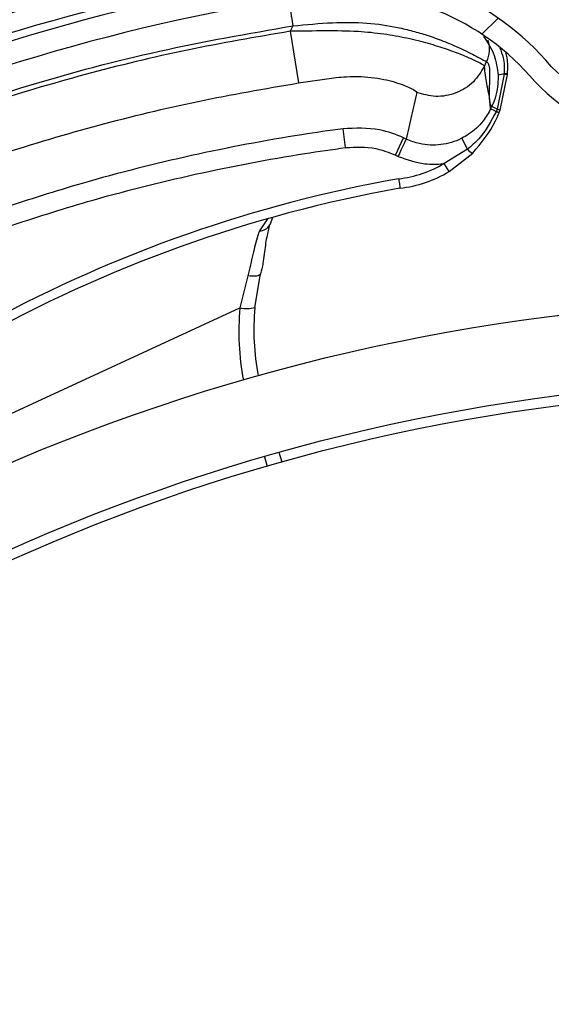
# Model space of a CAD drawing. Header units: inches. Extents: x 170 to 284, y 215 to 248.
# Tile 679 of 1056: x 211.0309 to 211.0882, y 244.6546 to 244.7607. Entities that reach past the tile are written whole.
import ezdxf

# ---------------------------------------------------------------- set-up
doc = ezdxf.new("R2010")
doc.units = ezdxf.units.IN
doc.header["$LTSCALE"] = 0.25
doc.header["$MEASUREMENT"] = 0
doc.layers.add('ANNOTATIONS', color=1, linetype='Continuous')
doc.layers.add('LH FRONT OF HOOD', color=7, linetype='Continuous')
doc.styles.add('ARIAL', font='arial.ttf', dxfattribs={"height": 0.09375})
doc.dimstyles.new('STANDARD$0', dxfattribs={"dimtxt": 0.09375, "dimasz": 0.09375, "dimexe": 0.03125, "dimexo": 0.046875, "dimgap": 0.09, "dimtad": 0, "dimtih": 1, "dimtoh": 1, "dimdec": 4, "dimzin": 0, "dimdsep": 46, "dimtxsty": 'ARIAL', "dimcen": 0.09, "dimadec": 0, "dimazin": 0, "dimtfac": 1, "dimtdec": 4, "dimtofl": 0, "dimtmove": 0, "dimatfit": 1, "dimfxl": 1, "dimtolj": 1, "dimtzin": 0, "dimarcsym": 0})
pattern_1 = [(45, (200.7563139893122, 238.187647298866), (-0.03026527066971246, 0.03026527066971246), [])]

# ---------------------------------------------------------------- blocks, each defined once
blk = doc.blocks.new('*D51')
at = {"layer": 'ANNOTATIONS', "color": 0, "lineweight": -2, "transparency": 16777216}
for p, q in [((209.9594651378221, 245.0727120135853), (209.9594651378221, 245.1664620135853)), ((210.5891923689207, 244.9789620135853), (209.9282151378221, 244.9789620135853)), ((211.1204829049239, 244.9262927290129), (209.9282151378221, 244.9262927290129)), ((209.9594651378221, 244.8325427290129), (209.9594651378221, 244.7387927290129)), ((209.9594651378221, 244.7387927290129), (209.8657151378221, 244.7387927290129))]:
    blk.add_line(p, q, dxfattribs=at)
at = {"layer": 'ANNOTATIONS', "color": 0, "transparency": 16777216}
for points in [[(209.9438401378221, 245.0727120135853), (209.9750901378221, 245.0727120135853), (209.9594651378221, 244.9789620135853)], [(209.9438401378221, 244.8325427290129), (209.9750901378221, 244.8325427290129), (209.9594651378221, 244.9262927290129)]]:
    blk.add_solid(points, dxfattribs=at)
at = {"layer": 'defpoints', "color": 0, "transparency": 16777216}
for p in [(210.6360673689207, 244.9789620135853), (209.9594651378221, 244.9262927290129), (211.1673579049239, 244.9262927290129)]:
    blk.add_point(p, dxfattribs=at)
at = {"layer": 'ANNOTATIONS', "color": 0, "transparency": 16777216, "insert": (209.6118125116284, 244.7387927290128), "char_height": 0.09375, "attachment_point": 5, "style": 'ARIAL'}
blk.add_mtext('\\A1;2 5/8"', dxfattribs=at)
blk = doc.blocks.new('*D61')
at = {"layer": 'ANNOTATIONS', "color": 0, "lineweight": -2, "transparency": 16777216}
for p, q in [((210.6277843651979, 245.3460056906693), (210.6277843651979, 246.0798826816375)), ((212.2068141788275, 244.6826057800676), (212.2068141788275, 246.0798826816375)), ((210.7215343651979, 246.0486326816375), (211.1070251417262, 246.0486326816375)), ((212.1130641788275, 246.0486326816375), (211.7275734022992, 246.0486326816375))]:
    blk.add_line(p, q, dxfattribs=at)
at = {"layer": 'ANNOTATIONS', "color": 0, "transparency": 16777216}
for points in [[(210.7215343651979, 246.0642576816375), (210.7215343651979, 246.0330076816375), (210.6277843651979, 246.0486326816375)], [(212.1130641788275, 246.0642576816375), (212.1130641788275, 246.0330076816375), (212.2068141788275, 246.0486326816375)]]:
    blk.add_solid(points, dxfattribs=at)
at = {"layer": 'defpoints', "color": 0, "transparency": 16777216}
for p in [(212.2068141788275, 246.0486326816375), (210.6277843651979, 245.2991306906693), (212.2068141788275, 244.6357307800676)]:
    blk.add_point(p, dxfattribs=at)
at = {"layer": 'ANNOTATIONS', "color": 0, "transparency": 16777216, "insert": (211.4172992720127, 246.0486326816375), "char_height": 0.09375, "attachment_point": 5, "style": 'ARIAL'}
blk.add_mtext('\\A1;DIM "A"', dxfattribs=at)

msp = doc.modelspace()

# ---------------------------------------------------------------- hatches: boundary and pattern name
at = {"layer": 'LH FRONT OF HOOD'}
h = msp.add_hatch(dxfattribs=at)
h.set_pattern_fill('ANSI31', color=256, scale=0.34241245, angle=2.8e-322, style=0)
h.set_pattern_definition([(45, (200.7896657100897, 238.187647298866), (-0.03026527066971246, 0.03026527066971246), [])])
edge = h.paths.add_edge_path(flags=0)
edge.add_arc((211.0763061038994, 244.0798696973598), 0.021400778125, 89.9999999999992, 390.52248781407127, ccw=False)
edge.add_line((211.0763061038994, 244.1012704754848), (211.1490687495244, 244.1012704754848))
edge.add_arc((211.1490687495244, 244.5121654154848), 0.4108949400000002, 270, 450.0000000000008)
edge.add_line((211.1490687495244, 244.9230603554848), (210.6654111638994, 244.9230603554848))
edge.add_arc((210.6654111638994, 244.9273405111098), 0.004280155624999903, 180.0000000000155, 269.9999999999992, ccw=False)
edge.add_line((210.6611310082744, 244.9273405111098), (210.6611310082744, 244.9701420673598))
edge.add_arc((210.6654111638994, 244.9701420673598), 0.004280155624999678, 360, 540, ccw=False)
edge.add_line((210.6696913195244, 244.9701420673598), (210.6696913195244, 244.9273405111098))
edge.add_line((210.6696913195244, 244.9273405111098), (210.6664589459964, 244.9273405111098))
edge.add_line((210.6664589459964, 244.9273405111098), (210.6664589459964, 244.9701420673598))
edge.add_arc((210.6654111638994, 244.9701420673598), 0.001047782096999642, 360, 540.0000000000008)
edge.add_line((210.6643633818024, 244.9701420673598), (210.6643633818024, 244.9273405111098))
edge.add_arc((210.6654111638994, 244.9273405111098), 0.001047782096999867, 180, 270)
edge.add_line((210.6654111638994, 244.9262927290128), (211.1490687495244, 244.9262927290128))
edge.add_arc((211.1490687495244, 244.5121654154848), 0.4141273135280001, 269.9999999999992, 450, ccw=False)
edge.add_line((211.1490687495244, 244.0980381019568), (211.0763061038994, 244.0980381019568))
edge.add_arc((211.0763061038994, 244.0798696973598), 0.018168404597, 450.0000000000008, 750.5224878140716)
edge.add_arc((211.0910543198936, 244.0885648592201), 0.001047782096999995, 390.5224878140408, 495.0000000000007)
edge.add_line((211.0903134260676, 244.0893057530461), (211.0816182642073, 244.0806105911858))
edge.add_line((211.0816182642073, 244.0806105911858), (211.0793326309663, 244.0828962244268))
edge.add_line((211.0793326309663, 244.0828962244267), (211.0880277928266, 244.091591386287))
edge.add_arc((211.0910543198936, 244.0885648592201), 0.004280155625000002, 390.522487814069, 495.0000000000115, ccw=False)
h = msp.add_hatch(dxfattribs=at)
h.set_pattern_fill('ANSI31', color=256, scale=0.34241245, style=0)
h.set_pattern_definition(pattern_1)
edge = h.paths.add_edge_path(flags=0)
edge.add_line((211.1157170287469, 244.9187801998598), (210.7733045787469, 244.9187801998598))
edge.add_line((210.7733045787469, 244.9187801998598), (210.7733045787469, 244.9230603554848))
edge.add_line((210.7733045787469, 244.9230603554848), (211.1157170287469, 244.9230603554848))
edge.add_arc((211.1157170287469, 244.5121654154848), 0.4108949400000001, 269.9999999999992, 450, ccw=False)
edge.add_line((211.1157170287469, 244.1012704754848), (211.0429543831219, 244.1012704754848))
edge.add_line((211.0429543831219, 244.1012704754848), (211.0429543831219, 244.1055506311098))
edge.add_line((211.0429543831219, 244.1055506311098), (211.1157170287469, 244.1055506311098))
edge.add_arc((211.1157170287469, 244.5121654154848), 0.406614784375, 270, 450.0000000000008)
h = msp.add_hatch(dxfattribs=at)
h.set_pattern_fill('ANSI31', color=256, scale=0.34241245, angle=2.8e-322, style=0)
h.set_pattern_definition(pattern_1)
edge = h.paths.add_edge_path(flags=0)
edge.add_arc((210.9334444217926, 244.6822182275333), 0.001712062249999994, 384.7692737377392, 406.9796940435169)
edge.add_line((210.9346124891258, 244.683469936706), (210.9362594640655, 244.6852348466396))
edge.add_arc((210.9334444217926, 244.6822182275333), 0.004126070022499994, 384.76927373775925, 406.97969404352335, ccw=False)
edge.add_arc((210.9253607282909, 244.6784882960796), 0.01302879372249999, 336.2454411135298, 384.7692737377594, ccw=False)
edge.add_arc((210.9207214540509, 244.6810237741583), 0.01830194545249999, 294.76927373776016, 334.8306467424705, ccw=False)
edge.add_arc((210.9234615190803, 244.6750853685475), 0.01176186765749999, 226.9101314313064, 294.76927373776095, ccw=False)
edge.add_arc((210.9254540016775, 244.6785313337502), 0.01566536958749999, 170.0263417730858, 230.2000735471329, ccw=False)
edge.add_arc((210.9350175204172, 244.6771743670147), 0.02532140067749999, 507.6235219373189, 530.7502070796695, ccw=False)
edge.add_arc((210.9258202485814, 244.6819057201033), 0.01504902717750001, 466.9249921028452, 504.08392337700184, ccw=False)
edge.add_arc((210.9298152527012, 244.6700601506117), 0.02754708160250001, 388.07777688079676, 467.701847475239, ccw=False)
edge.add_arc((210.9612224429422, 244.6881343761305), 0.008748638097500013, 215.7278926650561, 362.7107059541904)
edge.add_arc((211.0261599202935, 244.6962255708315), 0.05672062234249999, 114.33990946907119, 187.7791734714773, ccw=False)
edge.add_arc((211.0935835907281, 244.5529621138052), 0.2150521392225, 458.19530130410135, 474.9753273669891, ccw=False)
edge.add_arc((211.0660354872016, 244.7371376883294), 0.02884824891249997, 399.92811720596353, 456.1830305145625, ccw=False)
edge.add_arc((211.1083046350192, 244.775722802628), 0.0284373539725, 224.8898676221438, 278.4883413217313)
edge.add_arc((211.1098912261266, 244.762313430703), 0.01494630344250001, 280.0607145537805, 335.3164658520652)
edge.add_arc((211.1068088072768, 244.7646622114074), 0.0187470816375, 332.7271482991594, 366.2088897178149)
edge.add_arc((211.1121251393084, 244.7646640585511), 0.0134739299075, 368.6468311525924, 407.0429194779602)
edge.add_arc((211.1174228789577, 244.7699368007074), 0.006011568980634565, 409.7518063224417, 430.4868473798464)
edge.add_arc((211.1149344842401, 244.7580034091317), 0.01816498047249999, 435.6685338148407, 474.7692737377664)
edge.add_arc((211.1119075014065, 244.7645636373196), 0.01094007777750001, 474.7692737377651, 564.7692737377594)
edge.add_arc((211.1036683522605, 244.7607619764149), 0.001866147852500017, 204.7692737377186, 220.4115201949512)
edge.add_line((211.1022474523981, 244.7595522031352), (211.1004094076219, 244.7579872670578))
edge.add_arc((211.1036683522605, 244.7607619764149), 0.004280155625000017, 204.769273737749, 220.4115201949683, ccw=False)
edge.add_arc((211.1119075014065, 244.7645636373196), 0.01335408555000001, 114.76927373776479, 204.7692737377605, ccw=False)
edge.add_arc((211.1149344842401, 244.7580034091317), 0.020578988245, 435.38063204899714, 474.7692737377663, ccw=False)
edge.add_arc((211.1174228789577, 244.7699368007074), 0.008425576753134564, 409.34694092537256, 431.2689846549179, ccw=False)
edge.add_arc((211.1121251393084, 244.7646640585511), 0.01588793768, 368.45957599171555, 407.2398544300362, ccw=False)
edge.add_arc((211.1068088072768, 244.7646622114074), 0.02116108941, 332.8738045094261, 366.34644547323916, ccw=False)
edge.add_arc((211.1098912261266, 244.762313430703), 0.01736031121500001, 279.9495218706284, 335.13512706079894, ccw=False)
edge.add_arc((211.1083046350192, 244.775722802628), 0.030851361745, 224.687431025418, 278.5488113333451, ccw=False)
edge.add_arc((211.0660354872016, 244.7371376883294), 0.02643424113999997, 399.7109832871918, 456.0928868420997)
edge.add_arc((211.0935835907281, 244.5529621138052), 0.21263813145, 458.2069421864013, 474.9789632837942)
edge.add_arc((211.0261599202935, 244.6962255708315), 0.05430661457, 474.3259003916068, 547.8838086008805)
edge.add_arc((210.9612224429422, 244.6881343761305), 0.01116264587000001, 214.8303126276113, 363.29836093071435, ccw=False)
edge.add_arc((210.9298152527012, 244.6700601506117), 0.02513307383, 387.7406739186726, 467.7399315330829)
edge.add_arc((210.9258202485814, 244.6819057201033), 0.01263501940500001, 466.8523210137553, 503.7519705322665)
edge.add_arc((210.9350175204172, 244.6771743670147), 0.022907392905, 507.8135800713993, 530.7889889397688)
edge.add_arc((210.9254540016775, 244.6785313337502), 0.01325136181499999, 529.9615141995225, 590.5045235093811)
edge.add_arc((210.9234615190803, 244.6750853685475), 0.009347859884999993, 226.49179786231, 294.7692737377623)
edge.add_arc((210.9207214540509, 244.6810237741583), 0.01588793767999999, 294.7692737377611, 334.7214526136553)
edge.add_arc((210.9253607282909, 244.6784882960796), 0.01061478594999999, 336.4037750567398, 384.7692737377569)
h = msp.add_hatch(dxfattribs=at)
h.set_pattern_fill('ANSI32', color=256, scale=0.34241245, angle=2.8e-322, style=0)
h.set_pattern_definition([(45, (200.7563139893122, 238.187647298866), (-0.09079581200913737, 0.09079581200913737), []), (45, (200.8168445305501, 238.187647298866), (-0.09079581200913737, 0.09079581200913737), [])])
edge = h.paths.add_edge_path(flags=0)
edge.add_arc((211.115717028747, 244.5121654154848), 0.2182879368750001, 180, 540, ccw=False)
edge = h.paths.add_edge_path(flags=0)
edge.add_arc((211.115717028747, 244.5121654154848), 0.2097276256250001, 180, 540, ccw=False)

# ---------------------------------------------------------------- linework, layer by layer
for p, q in [((211.060322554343, 244.7600344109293), (211.0600521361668, 244.7594549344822)), ((211.0600521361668, 244.7594549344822), (211.0609214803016, 244.7538757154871)), ((211.0809643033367, 244.7556915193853), (211.0811921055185, 244.7561796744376)), ((211.0830984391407, 244.7548170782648), (211.082324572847, 244.7510418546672)), ((211.0826417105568, 244.750947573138), (211.0834354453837, 244.7547734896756)), ((211.0830984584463, 244.75481802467), (211.0830984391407, 244.7548170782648)), ((211.0830994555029, 244.7548869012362), (211.0830984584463, 244.75481802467)), ((211.0830994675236, 244.7548879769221), (211.0830994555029, 244.7548869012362)), ((211.0834354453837, 244.7547734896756), (211.083435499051, 244.7547744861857)), ((211.083435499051, 244.7547744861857), (211.0834390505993, 244.7548439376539)), ((211.0834390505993, 244.7548439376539), (211.0834390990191, 244.7548449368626)), ((211.0824232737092, 244.7547123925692), (211.0824233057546, 244.7547116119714)), ((211.0816279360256, 244.7511126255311), (211.0815396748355, 244.7520976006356)), ((211.082324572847, 244.7510418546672), (211.0822175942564, 244.7507829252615)), ((211.0660065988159, 244.7469145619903), (211.0657313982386, 244.7489493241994)), ((211.0713842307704, 244.7460957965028), (211.0722525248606, 244.7479564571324)), ((211.0725468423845, 244.7478191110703), (211.0722525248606, 244.7479564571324)), ((211.0791274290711, 244.7467272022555), (211.0785240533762, 244.7479175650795)), ((211.0791274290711, 244.7467272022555), (211.0766226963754, 244.7452056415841)), ((211.0771524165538, 244.7443255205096), (211.0796954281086, 244.7463255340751)), ((211.0713842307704, 244.7460957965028), (211.0716785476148, 244.7459584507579)), ((211.0771524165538, 244.7443255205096), (211.0766226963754, 244.7452056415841)), ((211.0575903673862, 244.7392269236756), (211.0567410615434, 244.7379521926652)), ((211.0581205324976, 244.7393499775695), (211.0578628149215, 244.7385774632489)), ((211.0554636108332, 244.7330886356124), (211.0546320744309, 244.729631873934)), ((211.0562429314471, 244.7296738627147), (211.0568462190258, 244.7333006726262)), ((210.9952299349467, 244.7022228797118), (211.0546320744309, 244.729631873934)), ((211.0572569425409, 244.7135806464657), (211.0575535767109, 244.7125525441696)), ((211.0591672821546, 244.7130139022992), (211.0588706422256, 244.7140420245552))]:
    msp.add_line(p, q, dxfattribs=at)
at = {"layer": 'LH FRONT OF HOOD', "flags": 128}
msp.add_lwpolyline([(211.0568462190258, 244.7333006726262), (211.056802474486, 244.7332187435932), (211.0567143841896, 244.7331499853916), (211.0565843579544, 244.733096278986), (211.0564159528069, 244.7330590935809), (211.0562137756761, 244.7330394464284), (211.0559833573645, 244.7330378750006), (211.0557310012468, 244.7330544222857), (211.0554636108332, 244.7330886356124)], dxfattribs=at)
at = {"layer": 'LH FRONT OF HOOD'}
for radius in [0.218287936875, 0.2097276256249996, 0.20865758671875]:
    msp.add_circle((211.1157170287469, 244.5121654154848), radius, dxfattribs=at)
for centre, radius, start, end in [((211.0923126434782, 244.5524144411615), 0.2160622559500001, 95.86225241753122, 111.3285798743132), ((211.0935835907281, 244.5529621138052), 0.2150521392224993, 98.19530130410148, 114.9753273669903), ((211.0923126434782, 244.5524144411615), 0.2180957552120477, 101.9484969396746, 112.0222083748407), ((211.0660354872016, 244.7371376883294), 0.02884824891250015, 39.92811720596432, 96.18303051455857), ((211.0935835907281, 244.5529621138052), 0.2126381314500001, 98.20694218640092, 114.9789632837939), ((211.0660354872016, 244.7371376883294), 0.02643424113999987, 39.7109832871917, 96.09288684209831), ((211.0831048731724, 244.7525663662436), 0.002251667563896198, 90.1632289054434, 107.620369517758), ((211.0831046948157, 244.7525633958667), 0.002253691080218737, 90.15903876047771, 107.5984193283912), ((211.0830613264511, 244.753205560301), 0.001611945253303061, 76.57975641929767, 88.68073162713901), ((211.0830613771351, 244.7532046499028), 0.001613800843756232, 76.59536649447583, 88.68336316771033), ((211.0830736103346, 244.7533190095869), 0.001568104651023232, 76.5235403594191, 89.055620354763), ((211.0830738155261, 244.7533240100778), 0.001564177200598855, 76.4949679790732, 89.0603257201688), ((211.1083046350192, 244.775722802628), 0.02843735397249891, 224.8898676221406, 278.4883413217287), ((211.1083046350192, 244.775722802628), 0.03085136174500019, 224.6874310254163, 278.5488113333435), ((211.0801668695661, 244.7475946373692), 0.001353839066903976, 219.8457135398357, 249.6211751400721), ((211.0704426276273, 244.7554737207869), 0.01198443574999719, 276.110371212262, 301.0425548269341), ((211.0704426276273, 244.7554737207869), 0.01301167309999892, 276.271831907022, 301.0425548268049), ((211.0974436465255, 244.5992803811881), 0.146552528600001, 100.1098921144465, 136.7878487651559), ((211.0974436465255, 244.5992803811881), 0.1455252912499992, 100.1236983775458, 138.6398240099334), ((211.0568067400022, 244.7390725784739), 0.001122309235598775, 266.6450871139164, 334.716108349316), ((211.0822446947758, 244.727024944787), 0.02773540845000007, 174.6066469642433, 190.7771963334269), ((211.055345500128, 244.733182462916), 0.003621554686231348, 258.6387502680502, 284.3475300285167), ((211.0821510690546, 244.7272278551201), 0.02602334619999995, 174.6066469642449, 190.9252884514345)]:
    msp.add_arc(centre, radius, start, end, dxfattribs=at)
for points, knots in [([(211.0599314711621, 244.7625725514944), (211.0599366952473, 244.7625386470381), (211.0599447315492, 244.7624864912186), (211.0599934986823, 244.7621699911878), (211.060043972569, 244.761842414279), (211.060106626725, 244.7614357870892), (211.0601976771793, 244.7608448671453), (211.0602733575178, 244.7603536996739), (211.060322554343, 244.7600344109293)], [0, 0, 0, 0, 0.2394568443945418, 0.3683606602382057, 0.5000000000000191, 0.6316393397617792, 0.7605431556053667, 1, 1, 1, 1]), ([(211.060322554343, 244.7600344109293), (211.0617536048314, 244.7601706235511), (211.0644550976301, 244.7604277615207), (211.0683016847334, 244.760423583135), (211.0711630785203, 244.7599791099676), (211.0732672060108, 244.7594830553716), (211.0745978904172, 244.7590895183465), (211.0756818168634, 244.7587178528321), (211.0765612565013, 244.7583870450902), (211.0775044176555, 244.7580019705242), (211.0785127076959, 244.7575489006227), (211.0798103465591, 244.7569038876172), (211.0809151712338, 244.7563232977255), (211.081105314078, 244.7562246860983), (211.0811921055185, 244.7561796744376)], [0, 0, 0, 0, 0.1307156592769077, 0.2467609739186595, 0.3577928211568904, 0.4170971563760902, 0.4791482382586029, 0.5177152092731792, 0.559089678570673, 0.603294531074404, 0.6633484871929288, 0.7353692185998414, 0.8792082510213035, 1, 1, 1, 1]), ([(211.0051436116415, 244.7435081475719), (211.0095029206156, 244.7454108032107), (211.0182441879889, 244.7492260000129), (211.0319110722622, 244.75375946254), (211.0459334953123, 244.7575239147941), (211.0555184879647, 244.7591962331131), (211.060322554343, 244.7600344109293)], [0, 0, 0, 0, 0.2468628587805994, 0.4950083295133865, 0.7468945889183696, 1, 1, 1, 1]), ([(211.0600521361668, 244.7594549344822), (211.0563478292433, 244.7588184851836), (211.0489284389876, 244.7575437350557), (211.0379544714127, 244.7548791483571), (211.0271256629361, 244.7516569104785), (211.01674260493, 244.7479791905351), (211.0100799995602, 244.7451193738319), (211.0068811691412, 244.7437463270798)], [0, 0, 0, 0, 0.2027568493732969, 0.4061035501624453, 0.6088604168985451, 0.8122072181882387, 1, 1, 1, 1]), ([(211.0809643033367, 244.7556915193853), (211.0809023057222, 244.7557503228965), (211.0807763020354, 244.7558698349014), (211.0798841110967, 244.7563265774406), (211.0785831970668, 244.7568947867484), (211.0769657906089, 244.7575035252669), (211.0749722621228, 244.7581340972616), (211.0726878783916, 244.7587046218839), (211.0701248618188, 244.7591630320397), (211.0671649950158, 244.759480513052), (211.0637699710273, 244.7594956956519), (211.0613019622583, 244.7594686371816), (211.0600521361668, 244.7594549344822)], [0, 0, 0, 0, 0.1094013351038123, 0.2223468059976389, 0.3151791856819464, 0.4102231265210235, 0.5012749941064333, 0.5946006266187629, 0.6834485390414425, 0.7745330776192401, 0.8858211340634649, 1, 1, 1, 1]), ([(211.0808609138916, 244.7589030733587), (211.0813046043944, 244.7582362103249), (211.082155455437, 244.7569573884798), (211.0823365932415, 244.755438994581), (211.0824232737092, 244.7547123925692)], [0, 0, 0, 0, 0.5214667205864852, 0.9999999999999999, 0.9999999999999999, 0.9999999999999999, 0.9999999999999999]), ([(211.0813101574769, 244.758478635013), (211.0813641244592, 244.7582941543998), (211.0814763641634, 244.7579104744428), (211.0815101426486, 244.7571144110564), (211.081317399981, 244.7565479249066), (211.0811921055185, 244.7561796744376)], [0, 0, 0, 0, 0.2447599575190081, 0.509048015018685, 1, 1, 1, 1]), ([(211.0826162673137, 244.7576558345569), (211.0827519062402, 244.7573107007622), (211.0830994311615, 244.7564264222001), (211.0830994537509, 244.7554706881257), (211.0830994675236, 244.7548879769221)], [0, 0, 0, 0, 0.3902998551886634, 1, 1, 1, 1]), ([(211.0834390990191, 244.7548449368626), (211.0834718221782, 244.7554379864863), (211.0835149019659, 244.7562187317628), (211.0833114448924, 244.7569644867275), (211.0832625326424, 244.7571437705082)], [0, 0, 0, 0, 0.7595942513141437, 0.9999999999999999, 0.9999999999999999, 0.9999999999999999, 0.9999999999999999]), ([(211.0811921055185, 244.7561796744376), (211.081272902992, 244.7560993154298), (211.0814425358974, 244.7559306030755), (211.0815184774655, 244.7553028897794), (211.081518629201, 244.7544718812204), (211.0814774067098, 244.7535725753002), (211.0814418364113, 244.7526779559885), (211.0814758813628, 244.752226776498), (211.0814931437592, 244.7519980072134)], [0, 0, 0, 0, 0.1574760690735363, 0.3306182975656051, 0.4911886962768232, 0.6742546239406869, 0.8348317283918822, 1, 1, 1, 1]), ([(211.0809643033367, 244.7556915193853), (211.080604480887, 244.75509688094), (211.0798570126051, 244.753861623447), (211.0779450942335, 244.752694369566), (211.0757469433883, 244.7522612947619), (211.0743602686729, 244.7526655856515), (211.0736927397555, 244.7528602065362)], [0, 0, 0, 0, 0.2406941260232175, 0.4999999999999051, 0.759305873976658, 1, 1, 1, 1]), ([(211.0815396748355, 244.7520976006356), (211.0815042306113, 244.752313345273), (211.0814064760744, 244.7529083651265), (211.0811491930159, 244.7539661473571), (211.0810344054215, 244.7550373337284), (211.0809643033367, 244.7556915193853)], [0, 0, 0, 0, 0.1812946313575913, 0.5000073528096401, 1, 1, 1, 1]), ([(211.0091834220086, 244.7385904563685), (211.0091834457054, 244.7385904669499), (211.012275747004, 244.7399712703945), (211.018784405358, 244.7426847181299), (211.0288745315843, 244.7462920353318), (211.0394097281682, 244.7494189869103), (211.0500922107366, 244.7520149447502), (211.0573117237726, 244.7532554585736), (211.0609214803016, 244.7538757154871)], [0, 0, 0, 0, 1.439079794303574e-06, 0.1877923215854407, 0.3908439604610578, 0.5938956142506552, 0.7969478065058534, 1, 1, 1, 1]), ([(211.0609214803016, 244.7538757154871), (211.0622866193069, 244.7540788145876), (211.0636517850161, 244.7542819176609), (211.0649870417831, 244.7544527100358), (211.0649870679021, 244.7544527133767)], [0, 0, 0, 0, 0.9999804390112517, 1, 1, 1, 1]), ([(211.0649870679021, 244.7544527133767), (211.0649870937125, 244.7544527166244), (211.0653606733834, 244.7544997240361), (211.0668467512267, 244.754635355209), (211.0693389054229, 244.7544916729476), (211.0717100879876, 244.7538954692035), (211.073373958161, 244.7531814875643), (211.0735791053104, 244.7529747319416), (211.0736927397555, 244.7528602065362)], [0, 0, 0, 0, 4.497367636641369e-06, 0.06509473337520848, 0.2616701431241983, 0.4753105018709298, 0.7093656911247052, 1, 1, 1, 1]), ([(211.0824233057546, 244.7547116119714), (211.0824239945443, 244.7544040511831), (211.0824265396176, 244.7532676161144), (211.0821061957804, 244.7521350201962), (211.081755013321, 244.7513844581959), (211.0817550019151, 244.7513844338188)], [0, 0, 0, 0, 0.270630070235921, 0.9999763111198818, 1, 1, 1, 1]), ([(211.0736927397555, 244.7528602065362), (211.0734943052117, 244.7520272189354), (211.0730974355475, 244.7503612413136), (211.0727302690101, 244.7486665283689), (211.0725466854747, 244.7478191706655)], [0, 0, 0, 0, 0.4999992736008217, 1, 1, 1, 1]), ([(211.0814931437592, 244.7519980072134), (211.0815090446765, 244.7519023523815), (211.08154102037, 244.7517099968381), (211.0816249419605, 244.7514982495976), (211.0817118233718, 244.7514225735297), (211.0817551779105, 244.7513848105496)], [0, 0, 0, 0, 0.3313600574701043, 0.6663431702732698, 0.9999999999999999, 0.9999999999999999, 0.9999999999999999, 0.9999999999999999]), ([(211.0816299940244, 244.7511170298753), (211.0816299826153, 244.7511170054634), (211.0814101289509, 244.7506465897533), (211.0807580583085, 244.7495923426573), (211.0796382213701, 244.7485353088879), (211.0787691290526, 244.7480534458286), (211.0785240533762, 244.7479175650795)], [0, 0, 0, 0, 1.78267336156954e-05, 0.3435204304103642, 0.814879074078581, 1, 1, 1, 1]), ([(211.0822174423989, 244.7507825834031), (211.0816713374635, 244.7497505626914), (211.0808590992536, 244.7482156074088), (211.0795547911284, 244.7470945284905), (211.0791274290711, 244.7467272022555)], [0, 0, 0, 0, 0.672345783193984, 0.9999999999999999, 0.9999999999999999, 0.9999999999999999, 0.9999999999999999]), ([(211.0796954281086, 244.7463255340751), (211.0806149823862, 244.7474252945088), (211.0817403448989, 244.7487711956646), (211.0824133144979, 244.7503791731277), (211.0825363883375, 244.7506732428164)], [0, 0, 0, 0, 0.8171182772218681, 1, 1, 1, 1]), ([(211.0817551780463, 244.751384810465), (211.0817235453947, 244.7513171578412), (211.0816811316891, 244.7512264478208), (211.0816387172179, 244.7511356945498), (211.0816279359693, 244.7511126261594)], [0, 0, 0, 0, 0.7458120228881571, 1, 1, 1, 1]), ([(211.0822175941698, 244.7507829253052), (211.0821948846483, 244.750794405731), (211.0820584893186, 244.7508633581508), (211.0818509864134, 244.7509715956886), (211.0816638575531, 244.751076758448), (211.0816399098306, 244.7511006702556), (211.0816279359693, 244.7511126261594)], [0, 0, 0, 0, 0.06242876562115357, 0.3749525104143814, 0.6874762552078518, 1, 1, 1, 1]), ([(211.082324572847, 244.7510418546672), (211.0823024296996, 244.7510534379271), (211.0821693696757, 244.7511230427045), (211.0819676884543, 244.7512332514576), (211.0817871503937, 244.7513425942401), (211.0817657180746, 244.7513704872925), (211.0817550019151, 244.7513844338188)], [0, 0, 0, 0, 0.06239373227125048, 0.3749291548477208, 0.6874645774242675, 1, 1, 1, 1]), ([(211.0825363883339, 244.7506732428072), (211.0825364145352, 244.7506733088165), (211.0825725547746, 244.7507643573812), (211.0826071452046, 244.7508559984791), (211.0826417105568, 244.750947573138)], [0, 0, 0, 0, 0.0007249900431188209, 0.9999999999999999, 0.9999999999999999, 0.9999999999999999, 0.9999999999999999]), ([(211.0657313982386, 244.7489493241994), (211.0642542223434, 244.7487391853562), (211.0587852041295, 244.7479611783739), (211.0493809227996, 244.7461496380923), (211.0386093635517, 244.7434554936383), (211.0318855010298, 244.7412905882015), (211.0290145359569, 244.7403662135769)], [0, 0, 0, 0, 0.1185397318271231, 0.4388752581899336, 0.7604101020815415, 0.9999999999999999, 0.9999999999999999, 0.9999999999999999, 0.9999999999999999]), ([(211.0722525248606, 244.7479564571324), (211.0722525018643, 244.7479564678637), (211.0714290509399, 244.748340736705), (211.0692950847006, 244.7490904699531), (211.0670548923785, 244.749001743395), (211.0657313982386, 244.7489493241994)], [0, 0, 0, 0, 1.14279555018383e-05, 0.4092118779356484, 1, 1, 1, 1]), ([(211.0785240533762, 244.7479175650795), (211.0785041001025, 244.7479075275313), (211.0778005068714, 244.7475535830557), (211.0762794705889, 244.7470990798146), (211.0742114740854, 244.7471972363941), (211.0730013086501, 244.7476071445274), (211.0725467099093, 244.7478191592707), (211.0725466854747, 244.7478191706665)], [0, 0, 0, 0, 0.01087401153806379, 0.3834398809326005, 0.7558119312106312, 0.9999868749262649, 1, 1, 1, 1]), ([(211.029669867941, 244.7384203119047), (211.0325111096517, 244.7393351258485), (211.0391511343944, 244.7414730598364), (211.0498107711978, 244.7441406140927), (211.0591175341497, 244.7459345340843), (211.0645447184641, 244.7467065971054), (211.0660065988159, 244.7469145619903)], [0, 0, 0, 0, 0.2395900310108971, 0.5599255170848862, 0.8814604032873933, 1, 1, 1, 1]), ([(211.0660065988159, 244.7469145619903), (211.0671027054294, 244.7469669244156), (211.0689599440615, 244.7470556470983), (211.0706795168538, 244.7463748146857), (211.0713842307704, 244.7460957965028)], [0, 0, 0, 0, 0.5901808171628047, 1, 1, 1, 1]), ([(211.071678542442, 244.7459584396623), (211.0726248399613, 244.7456221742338), (211.0741918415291, 244.7450653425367), (211.0759033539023, 244.7451117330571), (211.0765864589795, 244.7452009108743), (211.0766226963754, 244.7452056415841)], [0, 0, 0, 0, 0.5907811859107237, 0.9782917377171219, 1, 1, 1, 1]), ([(211.0717182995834, 244.7435573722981), (211.0717196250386, 244.7435480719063), (211.0717303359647, 244.7434729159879), (211.0717572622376, 244.7432842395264), (211.071796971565, 244.7430068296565), (211.0718340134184, 244.7427488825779), (211.0718592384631, 244.7425736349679), (211.0718624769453, 244.7425511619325), (211.0718640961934, 244.7425399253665)], [0, 0, 0, 0, 0.01753608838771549, 0.1417080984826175, 0.3563943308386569, 0.5709646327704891, 0.7854813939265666, 1, 1, 1, 1]), ([(211.0567410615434, 244.7379521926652), (211.056674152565, 244.7377781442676), (211.056370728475, 244.736988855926), (211.0560427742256, 244.7354139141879), (211.0556584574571, 244.733870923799), (211.0554636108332, 244.7330886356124)], [0, 0, 0, 0, 0.1223980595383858, 0.5550603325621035, 1, 1, 1, 1]), ([(211.0578296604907, 244.738605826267), (211.0577152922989, 244.7381750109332), (211.0574687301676, 244.7372462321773), (211.0572373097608, 244.7354198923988), (211.0570526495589, 244.733960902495), (211.0568031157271, 244.7331622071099), (211.0567788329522, 244.7330844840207)], [0, 0, 0, 0, 0.2839420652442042, 0.6121401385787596, 0.962256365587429, 1, 1, 1, 1])]:
    msp.add_open_spline(points, degree=3, knots=knots, dxfattribs=at)
for points in [[(211.0825364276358, 244.7506733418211), (211.0825319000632, 244.7506735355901), (211.082522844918, 244.7506739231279), (211.0824569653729, 244.7506954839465), (211.0823581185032, 244.7507304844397), (211.0822644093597, 244.7507653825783), (211.0822175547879, 244.7507828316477)], [(211.0826417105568, 244.750947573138), (211.0826370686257, 244.7509471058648), (211.0826277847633, 244.7509461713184), (211.082562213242, 244.7509642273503), (211.0824640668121, 244.7509948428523), (211.0823710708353, 244.7510261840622), (211.082324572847, 244.7510418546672)], [(211.0716788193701, 244.7459583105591), (211.0717901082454, 244.7461970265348), (211.0720126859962, 244.7466744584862), (211.0722956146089, 244.7472813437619), (211.0724976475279, 244.7477147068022), (211.0725301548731, 244.7477844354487), (211.0725464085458, 244.7478192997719)]]:
    msp.add_open_spline(points, degree=3, dxfattribs=at)

# ---------------------------------------------------------------- dimensions: what is measured, and where the dimension line sits
at = {"layer": 'ANNOTATIONS'}
dim = msp.add_linear_dim(base=(212.2068141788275, 246.0486326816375), p1=(210.6277843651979, 245.2991306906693), p2=(212.2068141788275, 244.6357307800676), text='DIM "A"', dimstyle='STANDARD$0', dxfattribs=at)
dim.commit()
dim.dimension.update_dxf_attribs({"geometry": '*D61', "text_midpoint": (211.4172992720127, 246.0486326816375)})
dim = msp.add_linear_dim(base=(209.9594651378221, 244.9262927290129), p1=(210.6360673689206, 244.9789620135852), p2=(211.1673579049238, 244.9262927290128), angle=90, text='2 5/8"', dimstyle='STANDARD$0', dxfattribs=at)
dim.commit()
dim.dimension.update_dxf_attribs({"geometry": '*D51', "text_midpoint": (209.6118125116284, 244.7387927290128)})

doc.saveas('drawing.dxf')
